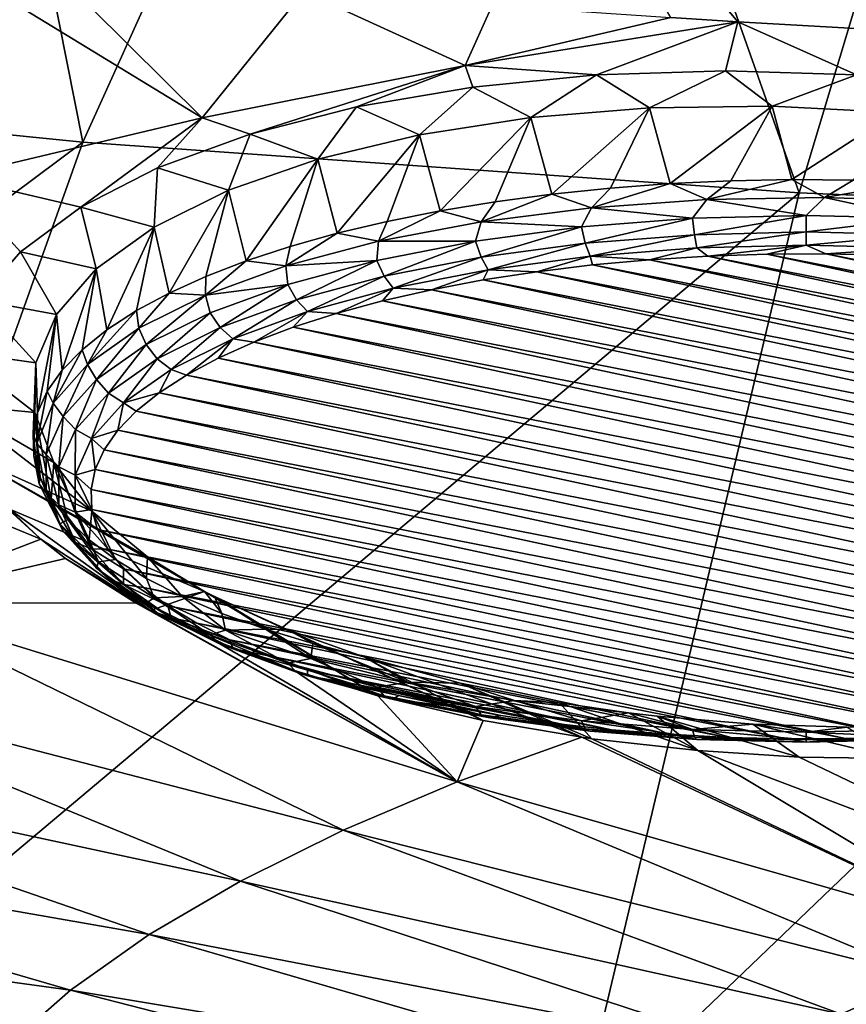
# Model space of a CAD drawing. Header units: metres. Extents: x -92 to 264, y -100 to 50.
# Tile 425 of 656: x 188.43 to 192.71, y -15.94 to -10.85. Entities that reach past the tile are written whole.
import ezdxf

# ---------------------------------------------------------------- set-up
doc = ezdxf.new("R2010")
doc.units = ezdxf.units.M
doc.layers.add('solid_21062050_01', color=7, linetype='CONTINUOUS')

msp = doc.modelspace()

# ---------------------------------------------------------------- linework, layer by layer
at = {"layer": 'solid_21062050_01'}
for points in [[(187.810028, -6.710617, 211.114014), (185.129807, -11.117613, 216.979355), (188.758606, -11.481317, 217.989578)], [(190.787888, -7.002299, 211.924194), (187.810028, -6.710617, 211.114014), (188.758606, -11.481317, 217.989578)], [(190.787888, -7.002299, 211.924194), (188.758606, -11.481317, 217.989578), (192.463303, -11.742873, 218.71608)], [(193.825317, -7.212001, 212.506668), (190.787888, -7.002299, 211.924194), (192.463303, -11.742873, 218.71608)], [(193.825317, -7.212001, 212.506668), (192.463303, -11.742873, 218.71608), (196.218887, -11.900517, 219.153961)], [(191.010483, -9.504591, 148.82579), (193.24173, -9.680585, 148.98027), (193.151642, -10.915195, 151.645599)], [(192.14679, -10.858504, 151.61409), (191.010483, -9.504591, 148.82579), (193.151642, -10.915195, 151.645599)], [(192.14679, -10.858504, 151.61409), (191.799759, -10.837114, 151.602234), (191.010483, -9.504591, 148.82579)], [(189.376083, -11.355267, 152.997284), (188.040192, -10.539365, 151.428711), (188.607056, -10.59198, 151.459991)], [(188.083908, -11.662078, 153.849487), (188.040192, -10.539365, 151.428711), (189.376083, -11.355267, 152.997284)], [(189.376083, -11.355267, 152.997284), (188.607056, -10.59198, 151.459991), (189.901245, -10.70175, 151.524506)], [(189.376083, -11.355267, 152.997284), (189.901245, -10.70175, 151.524506), (190.736771, -11.084566, 152.245392)], [(190.736771, -11.084566, 152.245392), (189.901245, -10.70175, 151.524506), (190.875931, -10.775027, 151.566895)], [(190.736771, -11.084566, 152.245392), (190.875931, -10.775027, 151.566895), (191.799759, -10.837114, 151.602234)], [(190.736771, -11.084566, 152.245392), (191.799759, -10.837114, 151.602234), (192.14679, -10.858504, 151.61409)], [(190.736771, -11.084566, 152.245392), (192.14679, -10.858504, 151.61409), (191.415543, -11.133215, 152.276184)], [(192.082367, -11.111825, 152.16301), (191.415543, -11.133215, 152.276184), (192.14679, -10.858504, 151.61409)], [(192.759979, -11.132408, 152.144699), (192.082367, -11.111825, 152.16301), (192.14679, -10.858504, 151.61409)], [(192.759979, -11.132408, 152.144699), (192.14679, -10.858504, 151.61409), (193.151642, -10.915195, 151.645599)], [(189.376083, -11.355267, 152.997284), (190.736771, -11.084566, 152.245392), (189.625, -11.439638, 153.148865)], [(190.736771, -11.084566, 152.245392), (190.173859, -11.2988, 152.7742), (189.625, -11.439638, 153.148865)], [(190.736771, -11.084566, 152.245392), (190.775452, -11.195902, 152.481125), (190.173859, -11.2988, 152.7742)], [(190.736771, -11.084566, 152.245392), (191.415543, -11.133215, 152.276184), (190.775452, -11.195902, 152.481125)], [(188.758606, -11.481317, 217.989578), (185.129807, -11.117613, 216.979355), (182.852875, -15.885271, 222.725174)], [(191.076736, -11.353128, 152.788132), (190.775452, -11.195902, 152.481125), (191.415543, -11.133215, 152.276184)], [(191.076736, -11.353128, 152.788132), (191.415543, -11.133215, 152.276184), (191.689835, -11.303575, 152.61586)], [(191.689835, -11.303575, 152.61586), (191.415543, -11.133215, 152.276184), (192.082367, -11.111825, 152.16301)], [(191.689835, -11.303575, 152.61586), (192.082367, -11.111825, 152.16301), (192.323792, -11.294888, 152.535004)], [(192.323792, -11.294888, 152.535004), (192.082367, -11.111825, 152.16301), (192.759979, -11.132408, 152.144699)], [(192.323792, -11.294888, 152.535004), (192.759979, -11.132408, 152.144699), (192.962585, -11.327332, 152.547714)], [(190.5, -11.442275, 153.047379), (190.173859, -11.2988, 152.7742), (190.775452, -11.195902, 152.481125)], [(190.5, -11.442275, 153.047379), (190.775452, -11.195902, 152.481125), (191.076736, -11.353128, 152.788132)], [(191.689835, -11.303575, 152.61586), (192.323792, -11.294888, 152.535004), (191.797028, -11.69525, 152.452911)], [(192.323792, -11.294888, 152.535004), (192.110535, -11.680598, 152.412216), (191.797028, -11.69525, 152.452911)], [(192.323792, -11.294888, 152.535004), (192.426483, -11.67439, 152.394958), (192.110535, -11.680598, 152.412216)], [(192.323792, -11.294888, 152.535004), (192.962585, -11.327332, 152.547714), (192.426483, -11.67439, 152.394958)], [(189.974228, -11.568746, 153.387024), (189.625, -11.439638, 153.148865), (190.173859, -11.2988, 152.7742)], [(189.974228, -11.568746, 153.387024), (190.173859, -11.2988, 152.7742), (190.5, -11.442275, 153.047379)], [(191.076736, -11.353128, 152.788132), (191.689835, -11.303575, 152.61586), (191.18515, -11.749455, 152.60347)], [(191.689835, -11.303575, 152.61586), (191.487915, -11.718249, 152.516785), (191.18515, -11.749455, 152.60347)], [(191.689835, -11.303575, 152.61586), (191.797028, -11.69525, 152.452911), (191.487915, -11.718249, 152.516785)], [(192.962585, -11.327332, 152.547714), (192.742889, -11.676661, 152.401276), (192.426483, -11.67439, 152.394958)], [(188.083908, -11.662078, 153.849487), (189.376083, -11.355267, 152.997284), (188.747498, -11.817514, 154.096771)], [(189.376083, -11.355267, 152.997284), (189.145569, -11.614103, 153.593689), (188.747498, -11.817514, 154.096771)], [(189.376083, -11.355267, 152.997284), (189.625, -11.439638, 153.148865), (189.145569, -11.614103, 153.593689)], [(190.5, -11.442275, 153.047379), (191.076736, -11.353128, 152.788132), (190.60614, -11.835653, 152.842896)], [(191.076736, -11.353128, 152.788132), (190.89061, -11.788671, 152.712402), (190.60614, -11.835653, 152.842896)], [(191.076736, -11.353128, 152.788132), (191.18515, -11.749455, 152.60347), (190.89061, -11.788671, 152.712402)], [(189.512787, -11.729341, 153.798477), (189.145569, -11.614103, 153.593689), (189.625, -11.439638, 153.148865)], [(189.512787, -11.729341, 153.798477), (189.625, -11.439638, 153.148865), (189.974228, -11.568746, 153.387024)], [(189.974228, -11.568746, 153.387024), (190.5, -11.442275, 153.047379), (190.074478, -11.951688, 153.165192)], [(190.5, -11.442275, 153.047379), (190.333527, -11.890105, 152.994141), (190.074478, -11.951688, 153.165192)], [(190.5, -11.442275, 153.047379), (190.60614, -11.835653, 152.842896), (190.333527, -11.890105, 152.994141)], [(188.758606, -11.481317, 217.989578), (182.852875, -15.885271, 222.725174), (187.03862, -16.30197, 223.882599)], [(192.463303, -11.742873, 218.71608), (188.758606, -11.481317, 217.989578), (187.03862, -16.30197, 223.882599)], [(189.512787, -11.729341, 153.798477), (189.974228, -11.568746, 153.387024), (189.60347, -12.094658, 153.562302)], [(189.974228, -11.568746, 153.387024), (189.830612, -12.020015, 153.35498), (189.60347, -12.094658, 153.562302)], [(189.974228, -11.568746, 153.387024), (190.074478, -11.951688, 153.165192), (189.830612, -12.020015, 153.35498)], [(189.127365, -11.920015, 154.271362), (188.747498, -11.817514, 154.096771), (189.145569, -11.614103, 153.593689)], [(189.127365, -11.920015, 154.271362), (189.145569, -11.614103, 153.593689), (189.512787, -11.729341, 153.798477)], [(188.083908, -11.662078, 153.849487), (188.435776, -12.047328, 154.651855), (188.218445, -12.298332, 155.246323)], [(188.083908, -11.662078, 153.849487), (188.747498, -11.817514, 154.096771), (188.435776, -12.047328, 154.651855)], [(191.390259, -11.819752, 152.52504), (191.487915, -11.718249, 152.516785), (191.797028, -11.69525, 152.452911)], [(191.986588, -11.777608, 152.40799), (191.390259, -11.819752, 152.52504), (191.797028, -11.69525, 152.452911)], [(191.986588, -11.777608, 152.40799), (191.797028, -11.69525, 152.452911), (192.110535, -11.680598, 152.412216)], [(191.986588, -11.777608, 152.40799), (192.110535, -11.680598, 152.412216), (192.426483, -11.67439, 152.394958)], [(192.59491, -11.766742, 152.377808), (191.986588, -11.777608, 152.40799), (192.426483, -11.67439, 152.394958)], [(192.59491, -11.766742, 152.377808), (192.426483, -11.67439, 152.394958), (192.742889, -11.676661, 152.401276)], [(192.59491, -11.766742, 152.377808), (192.742889, -11.676661, 152.401276), (193.05777, -11.687398, 152.431091)], [(193.201019, -11.787408, 152.435211), (192.59491, -11.766742, 152.377808), (193.05777, -11.687398, 152.431091)], [(192.463303, -11.742873, 218.71608), (187.03862, -16.30197, 223.882599), (191.310776, -16.601612, 224.71489)], [(189.127365, -11.920015, 154.271362), (189.512787, -11.729341, 153.798477), (189.204849, -12.260989, 154.024307)], [(189.512787, -11.729341, 153.798477), (189.39444, -12.175151, 153.785889), (189.204849, -12.260989, 154.024307)], [(189.512787, -11.729341, 153.798477), (189.60347, -12.094658, 153.562302), (189.39444, -12.175151, 153.785889)], [(190.81987, -11.89219, 152.726257), (190.89061, -11.788671, 152.712402), (191.18515, -11.749455, 152.60347)], [(191.390259, -11.819752, 152.52504), (190.81987, -11.89219, 152.726257), (191.18515, -11.749455, 152.60347)], [(191.390259, -11.819752, 152.52504), (191.18515, -11.749455, 152.60347), (191.487915, -11.718249, 152.516785)], [(196.218887, -11.900517, 219.153961), (192.463303, -11.742873, 218.71608), (191.310776, -16.601612, 224.71489)], [(190.81987, -11.89219, 152.726257), (190.60614, -11.835653, 152.842896), (190.89061, -11.788671, 152.712402)], [(191.912384, -11.874487, 152.429962), (191.390259, -11.819752, 152.52504), (191.986588, -11.777608, 152.40799)], [(192.5, -11.85957, 152.388535), (191.912384, -11.874487, 152.429962), (191.986588, -11.777608, 152.40799)], [(192.5, -11.85957, 152.388535), (191.986588, -11.777608, 152.40799), (192.59491, -11.766742, 152.377808)], [(193.087616, -11.874487, 152.429962), (192.5, -11.85957, 152.388535), (192.59491, -11.766742, 152.377808)], [(193.087616, -11.874487, 152.429962), (192.59491, -11.766742, 152.377808), (193.201019, -11.787408, 152.435211)], [(188.82785, -12.135964, 154.793793), (188.435776, -12.047328, 154.651855), (188.747498, -11.817514, 154.096771)], [(188.82785, -12.135964, 154.793793), (188.747498, -11.817514, 154.096771), (189.127365, -11.920015, 154.271362)], [(190.288712, -11.993229, 153.006897), (190.333527, -11.890105, 152.994141), (190.60614, -11.835653, 152.842896)], [(190.81987, -11.89219, 152.726257), (190.288712, -11.993229, 153.006897), (190.60614, -11.835653, 152.842896)], [(191.337891, -11.918903, 152.553329), (190.81987, -11.89219, 152.726257), (191.390259, -11.819752, 152.52504)], [(191.912384, -11.874487, 152.429962), (191.337891, -11.918903, 152.553329), (191.390259, -11.819752, 152.52504)], [(190.288712, -11.993229, 153.006897), (190.074478, -11.951688, 153.165192), (190.333527, -11.890105, 152.994141)], [(190.789352, -11.991829, 152.75589), (190.288712, -11.993229, 153.006897), (190.81987, -11.89219, 152.726257)], [(191.337891, -11.918903, 152.553329), (190.789352, -11.991829, 152.75589), (190.81987, -11.89219, 152.726257)], [(196.218887, -11.900517, 219.153961), (191.310776, -16.601612, 224.71489), (195.640869, -16.7822, 225.216492)], [(191.357468, -12.002896, 152.590607), (191.337891, -11.918903, 152.553329), (191.912384, -11.874487, 152.429962)], [(191.922287, -11.959229, 152.469315), (191.357468, -12.002896, 152.590607), (191.912384, -11.874487, 152.429962)], [(191.922287, -11.959229, 152.469315), (191.912384, -11.874487, 152.429962), (192.5, -11.85957, 152.388535)], [(192.5, -11.944563, 152.428574), (191.922287, -11.959229, 152.469315), (192.5, -11.85957, 152.388535)], [(192.5, -11.944563, 152.428574), (192.5, -11.85957, 152.388535), (193.087616, -11.874487, 152.429962)], [(193.077713, -11.959229, 152.469315), (192.5, -11.944563, 152.428574), (193.087616, -11.874487, 152.429962)], [(188.82785, -12.135964, 154.793793), (189.127365, -11.920015, 154.271362), (188.882843, -12.450657, 154.551132)], [(189.127365, -11.920015, 154.271362), (189.035904, -12.351637, 154.276093), (188.882843, -12.450657, 154.551132)], [(189.127365, -11.920015, 154.271362), (189.204849, -12.260989, 154.024307), (189.035904, -12.351637, 154.276093)], [(189.809235, -12.120507, 153.360428), (189.830612, -12.020015, 153.35498), (190.074478, -11.951688, 153.165192)], [(190.288712, -11.993229, 153.006897), (189.809235, -12.120507, 153.360428), (190.074478, -11.951688, 153.165192)], [(190.818192, -12.074592, 152.789749), (190.789352, -11.991829, 152.75589), (191.337891, -11.918903, 152.553329)], [(191.357468, -12.002896, 152.590607), (190.818192, -12.074592, 152.789749), (191.337891, -11.918903, 152.553329)], [(191.382156, -12.070075, 152.651474), (191.357468, -12.002896, 152.590607), (191.922287, -11.959229, 152.469315)], [(191.934769, -12.02735, 152.532791), (191.382156, -12.070075, 152.651474), (191.922287, -11.959229, 152.469315)], [(191.934769, -12.02735, 152.532791), (191.922287, -11.959229, 152.469315), (192.5, -11.944563, 152.428574)], [(192.5, -12.013001, 152.49295), (191.934769, -12.02735, 152.532791), (192.5, -11.944563, 152.428574)], [(192.5, -12.013001, 152.49295), (192.5, -11.944563, 152.428574), (193.077713, -11.959229, 152.469315)], [(193.065231, -12.02735, 152.532791), (192.5, -12.013001, 152.49295), (193.077713, -11.959229, 152.469315)], [(185.73793, -12.375896, 155.832199), (186.868576, -12.00302, 154.796494), (188.541229, -13.533031, 158.037796)], [(186.868576, -12.00302, 154.796494), (188.376389, -13.376739, 157.696304), (188.541229, -13.533031, 158.037796)], [(190.279022, -12.091633, 153.033112), (189.809235, -12.120507, 153.360428), (190.288712, -11.993229, 153.006897)], [(190.789352, -11.991829, 152.75589), (190.279022, -12.091633, 153.033112), (190.288712, -11.993229, 153.006897)], [(190.316467, -12.172713, 153.062286), (190.279022, -12.091633, 153.033112), (190.789352, -11.991829, 152.75589)], [(190.818192, -12.074592, 152.789749), (190.316467, -12.172713, 153.062286), (190.789352, -11.991829, 152.75589)], [(190.854523, -12.140222, 152.846313), (190.818192, -12.074592, 152.789749), (191.357468, -12.002896, 152.590607)], [(191.382156, -12.070075, 152.651474), (190.854523, -12.140222, 152.846313), (191.357468, -12.002896, 152.590607)], [(188.622009, -12.37172, 155.352524), (188.218445, -12.298332, 155.246323), (188.435776, -12.047328, 154.651855)], [(188.622009, -12.37172, 155.352524), (188.435776, -12.047328, 154.651855), (188.82785, -12.135964, 154.793793)], [(189.809235, -12.120507, 153.360428), (189.60347, -12.094658, 153.562302), (189.830612, -12.020015, 153.35498)], [(191.934769, -12.02735, 152.532791), (191.690506, -12.088412, 152.659317), (191.382156, -12.070075, 152.651474)], [(191.934769, -12.02735, 152.532791), (191.991425, -12.069944, 152.608017), (191.690506, -12.088412, 152.659317)], [(192.5, -12.013001, 152.49295), (191.991425, -12.069944, 152.608017), (191.934769, -12.02735, 152.532791)], [(192.5, -12.013001, 152.49295), (192.295822, -12.059958, 152.580276), (191.991425, -12.069944, 152.608017)], [(191.991425, -12.069944, 152.608017), (192.295822, -12.059958, 152.580276), (195.928162, -12.839855, 154.746521)], [(192.5, -12.013001, 152.49295), (192.601624, -12.05852, 152.576294), (192.295822, -12.059958, 152.580276)], [(192.295822, -12.059958, 152.580276), (192.601624, -12.05852, 152.576294), (195.801498, -12.745566, 154.484634)], [(192.295822, -12.059958, 152.580276), (195.801498, -12.745566, 154.484634), (195.928162, -12.839855, 154.746521)], [(193.065231, -12.02735, 152.532791), (192.601624, -12.05852, 152.576294), (192.5, -12.013001, 152.49295)], [(193.065231, -12.02735, 152.532791), (192.906738, -12.065643, 152.596069), (192.601624, -12.05852, 152.576294)], [(192.601624, -12.05852, 152.576294), (195.652267, -12.65514, 154.233459), (195.801498, -12.745566, 154.484634)], [(192.601624, -12.05852, 152.576294), (192.906738, -12.065643, 152.596069), (195.652267, -12.65514, 154.233459)], [(189.392624, -12.271053, 153.77858), (189.39444, -12.175151, 153.785889), (189.60347, -12.094658, 153.562302)], [(189.809235, -12.120507, 153.360428), (189.392624, -12.271053, 153.77858), (189.60347, -12.094658, 153.562302)], [(190.279022, -12.091633, 153.033112), (189.818314, -12.216085, 153.378799), (189.809235, -12.120507, 153.360428)], [(189.863525, -12.295069, 153.402145), (189.818314, -12.216085, 153.378799), (190.279022, -12.091633, 153.033112)], [(190.316467, -12.172713, 153.062286), (189.863525, -12.295069, 153.402145), (190.279022, -12.091633, 153.033112)], [(190.363647, -12.236223, 153.112961), (190.316467, -12.172713, 153.062286), (190.818192, -12.074592, 152.789749)], [(190.854523, -12.140222, 152.846313), (190.363647, -12.236223, 153.112961), (190.818192, -12.074592, 152.789749)], [(191.382156, -12.070075, 152.651474), (191.107193, -12.150238, 152.831039), (190.854523, -12.140222, 152.846313)], [(191.382156, -12.070075, 152.651474), (191.395081, -12.115236, 152.733826), (191.107193, -12.150238, 152.831039)], [(191.382156, -12.070075, 152.651474), (191.690506, -12.088412, 152.659317), (191.395081, -12.115236, 152.733826)], [(191.395081, -12.115236, 152.733826), (191.690506, -12.088412, 152.659317), (196.110535, -13.03744, 155.295349)], [(191.690506, -12.088412, 152.659317), (191.991425, -12.069944, 152.608017), (196.031418, -12.937366, 155.01738)], [(191.690506, -12.088412, 152.659317), (196.031418, -12.937366, 155.01738), (196.110535, -13.03744, 155.295349)], [(191.991425, -12.069944, 152.608017), (195.928162, -12.839855, 154.746521), (196.031418, -12.937366, 155.01738)], [(188.622009, -12.37172, 155.352524), (188.82785, -12.135964, 154.793793), (188.651443, -12.659806, 155.132065)], [(188.82785, -12.135964, 154.793793), (188.754395, -12.553614, 154.837097), (188.651443, -12.659806, 155.132065)], [(188.82785, -12.135964, 154.793793), (188.882843, -12.450657, 154.551132), (188.754395, -12.553614, 154.837097)], [(189.818314, -12.216085, 153.378799), (189.392624, -12.271053, 153.77858), (189.809235, -12.120507, 153.360428)], [(190.854523, -12.140222, 152.846313), (190.561844, -12.24376, 153.090805), (190.363647, -12.236223, 153.112961)], [(190.854523, -12.140222, 152.846313), (190.828781, -12.193181, 152.950317), (190.561844, -12.24376, 153.090805)], [(190.854523, -12.140222, 152.846313), (191.107193, -12.150238, 152.831039), (190.828781, -12.193181, 152.950317)], [(190.828781, -12.193181, 152.950317), (191.107193, -12.150238, 152.831039), (196.194412, -13.242541, 155.865036)], [(191.107193, -12.150238, 152.831039), (191.395081, -12.115236, 152.733826), (196.165009, -13.139398, 155.578537)], [(191.107193, -12.150238, 152.831039), (196.165009, -13.139398, 155.578537), (196.194412, -13.242541, 155.865036)], [(191.395081, -12.115236, 152.733826), (196.110535, -13.03744, 155.295349), (196.165009, -13.139398, 155.578537)], [(189.392624, -12.271053, 153.77858), (189.204849, -12.260989, 154.024307), (189.39444, -12.175151, 153.785889)], [(189.920486, -12.355934, 153.44548), (189.863525, -12.295069, 153.402145), (190.316467, -12.172713, 153.062286)], [(190.363647, -12.236223, 153.112961), (189.920486, -12.355934, 153.44548), (190.316467, -12.172713, 153.062286)], [(190.561844, -12.24376, 153.090805), (190.828781, -12.193181, 152.950317), (196.198578, -13.346139, 156.152786)], [(190.828781, -12.193181, 152.950317), (196.194412, -13.242541, 155.865036), (196.198578, -13.346139, 156.152786)], [(189.048615, -12.441348, 154.251602), (189.035904, -12.351637, 154.276093), (189.204849, -12.260989, 154.024307)], [(189.392624, -12.271053, 153.77858), (189.048615, -12.441348, 154.251602), (189.204849, -12.260989, 154.024307)], [(189.818314, -12.216085, 153.378799), (189.417511, -12.362409, 153.785217), (189.392624, -12.271053, 153.77858)], [(189.469482, -12.438925, 153.801712), (189.417511, -12.362409, 153.785217), (189.818314, -12.216085, 153.378799)], [(189.863525, -12.295069, 153.402145), (189.469482, -12.438925, 153.801712), (189.818314, -12.216085, 153.378799)], [(190.363647, -12.236223, 153.112961), (190.069473, -12.366395, 153.431442), (189.920486, -12.355934, 153.44548)], [(190.363647, -12.236223, 153.112961), (190.308151, -12.301633, 153.251556), (190.069473, -12.366395, 153.431442)], [(190.363647, -12.236223, 153.112961), (190.561844, -12.24376, 153.090805), (190.308151, -12.301633, 153.251556)], [(190.308151, -12.301633, 153.251556), (190.561844, -12.24376, 153.090805), (196.17746, -13.449497, 156.43988)], [(190.561844, -12.24376, 153.090805), (196.198578, -13.346139, 156.152786), (196.17746, -13.449497, 156.43988)], [(188.515289, -12.621265, 155.933289), (188.102234, -12.563625, 155.863815), (188.218445, -12.298332, 155.246323)], [(188.515289, -12.621265, 155.933289), (188.218445, -12.298332, 155.246323), (188.622009, -12.37172, 155.352524)], [(189.085571, -12.527332, 154.243317), (189.048615, -12.441348, 154.251602), (189.392624, -12.271053, 153.77858)], [(189.417511, -12.362409, 153.785217), (189.085571, -12.527332, 154.243317), (189.392624, -12.271053, 153.77858)], [(189.534958, -12.496682, 153.836426), (189.469482, -12.438925, 153.801712), (189.863525, -12.295069, 153.402145)], [(189.920486, -12.355934, 153.44548), (189.534958, -12.496682, 153.836426), (189.863525, -12.295069, 153.402145)], [(190.069473, -12.366395, 153.431442), (190.308151, -12.301633, 153.251556), (196.131226, -13.551895, 156.724304)], [(190.308151, -12.301633, 153.251556), (196.17746, -13.449497, 156.43988), (196.131226, -13.551895, 156.724304)], [(188.782211, -12.630057, 154.775757), (189.035904, -12.351637, 154.276093), (189.048615, -12.441348, 154.251602)], [(188.882843, -12.450657, 154.551132), (189.035904, -12.351637, 154.276093), (188.782211, -12.630057, 154.775757)], [(189.143127, -12.601068, 154.25209), (189.085571, -12.527332, 154.243317), (189.417511, -12.362409, 153.785217)], [(189.469482, -12.438925, 153.801712), (189.143127, -12.601068, 154.25209), (189.417511, -12.362409, 153.785217)], [(189.920486, -12.355934, 153.44548), (189.643417, -12.51481, 153.843674), (189.534958, -12.496682, 153.836426)], [(189.920486, -12.355934, 153.44548), (189.847412, -12.43761, 153.629257), (189.643417, -12.51481, 153.843674)], [(189.920486, -12.355934, 153.44548), (190.069473, -12.366395, 153.431442), (189.847412, -12.43761, 153.629257)], [(189.847412, -12.43761, 153.629257), (190.069473, -12.366395, 153.431442), (196.060181, -13.652648, 157.00415)], [(190.069473, -12.366395, 153.431442), (196.131226, -13.551895, 156.724304), (196.060181, -13.652648, 157.00415)], [(185.73793, -12.375896, 155.832199), (188.541229, -13.533031, 158.037796), (187.690384, -13.859411, 158.94339)], [(188.515289, -12.621265, 155.933289), (188.622009, -12.37172, 155.352524), (188.524628, -12.878991, 155.740875)], [(188.622009, -12.37172, 155.352524), (188.574677, -12.768512, 155.434006), (188.524628, -12.878991, 155.740875)], [(188.622009, -12.37172, 155.352524), (188.651443, -12.659806, 155.132065), (188.574677, -12.768512, 155.434006)], [(188.754395, -12.553614, 154.837097), (188.882843, -12.450657, 154.551132), (188.782211, -12.630057, 154.775757)], [(188.782211, -12.630057, 154.775757), (189.048615, -12.441348, 154.251602), (188.829895, -12.707172, 154.742844)], [(188.829895, -12.707172, 154.742844), (189.048615, -12.441348, 154.251602), (189.085571, -12.527332, 154.243317)], [(189.215652, -12.655323, 154.277054), (189.143127, -12.601068, 154.25209), (189.469482, -12.438925, 153.801712)], [(189.534958, -12.496682, 153.836426), (189.215652, -12.655323, 154.277054), (189.469482, -12.438925, 153.801712)], [(189.643417, -12.51481, 153.843674), (189.847412, -12.43761, 153.629257), (195.964813, -13.751087, 157.277573)], [(189.847412, -12.43761, 153.629257), (196.060181, -13.652648, 157.00415), (195.964813, -13.751087, 157.277573)], [(189.534958, -12.496682, 153.836426), (189.2957, -12.684711, 154.315598), (189.215652, -12.655323, 154.277054)], [(189.534958, -12.496682, 153.836426), (189.459, -12.597419, 154.073135), (189.2957, -12.684711, 154.315598)], [(189.534958, -12.496682, 153.836426), (189.643417, -12.51481, 153.843674), (189.459, -12.597419, 154.073135)], [(189.459, -12.597419, 154.073135), (189.643417, -12.51481, 153.843674), (195.84581, -13.846492, 157.542572)], [(189.643417, -12.51481, 153.843674), (195.964813, -13.751087, 157.277573), (195.84581, -13.846492, 157.542572)], [(188.51059, -12.87821, 156.521255), (188.090195, -12.836512, 156.488739), (188.102234, -12.563625, 155.863815)], [(188.51059, -12.87821, 156.521255), (188.102234, -12.563625, 155.863815), (188.515289, -12.621265, 155.933289)], [(188.754395, -12.553614, 154.837097), (188.782211, -12.630057, 154.775757), (188.605072, -12.830442, 155.332352)], [(188.651443, -12.659806, 155.132065), (188.754395, -12.553614, 154.837097), (188.605072, -12.830442, 155.332352)], [(188.891769, -12.777877, 154.743195), (188.829895, -12.707172, 154.742844), (189.085571, -12.527332, 154.243317)], [(188.891769, -12.777877, 154.743195), (189.085571, -12.527332, 154.243317), (189.143127, -12.601068, 154.25209)], [(188.969727, -12.828311, 154.757553), (188.891769, -12.777877, 154.743195), (189.143127, -12.601068, 154.25209)], [(188.969727, -12.828311, 154.757553), (189.143127, -12.601068, 154.25209), (189.215652, -12.655323, 154.277054)], [(189.459, -12.597419, 154.073135), (195.7043, -13.938042, 157.79686), (189.2957, -12.684711, 154.315598)], [(189.459, -12.597419, 154.073135), (195.84581, -13.846492, 157.542572), (195.7043, -13.938042, 157.79686)], [(188.515289, -12.621265, 155.933289), (188.524628, -12.878991, 155.740875), (188.501633, -12.990492, 156.050583)], [(188.515289, -12.621265, 155.933289), (188.501633, -12.990492, 156.050583), (188.505829, -13.102255, 156.361008)], [(188.51059, -12.87821, 156.521255), (188.515289, -12.621265, 155.933289), (188.505829, -13.102255, 156.361008)], [(188.574677, -12.768512, 155.434006), (188.651443, -12.659806, 155.132065), (188.605072, -12.830442, 155.332352)], [(188.605072, -12.830442, 155.332352), (188.782211, -12.630057, 154.775757), (188.656204, -12.897913, 155.272644)], [(188.782211, -12.630057, 154.775757), (188.829895, -12.707172, 154.742844), (188.656204, -12.897913, 155.272644)], [(188.969727, -12.828311, 154.757553), (189.215652, -12.655323, 154.277054), (189.15419, -12.776262, 154.569885)], [(189.215652, -12.655323, 154.277054), (189.2957, -12.684711, 154.315598), (189.15419, -12.776262, 154.569885)], [(188.721008, -12.965401, 155.264069), (188.656204, -12.897913, 155.272644), (188.829895, -12.707172, 154.742844)], [(188.891769, -12.777877, 154.743195), (188.721008, -12.965401, 155.264069), (188.829895, -12.707172, 154.742844)], [(195.541, -14.025334, 158.039322), (189.15419, -12.776262, 154.569885), (189.2957, -12.684711, 154.315598)], [(195.7043, -13.938042, 157.79686), (195.541, -14.025334, 158.039322), (189.2957, -12.684711, 154.315598)], [(188.574677, -12.768512, 155.434006), (188.605072, -12.830442, 155.332352), (188.521454, -13.037691, 155.908005)], [(188.524628, -12.878991, 155.740875), (188.574677, -12.768512, 155.434006), (188.521454, -13.037691, 155.908005)], [(188.802643, -13.011784, 155.267166), (188.721008, -12.965401, 155.264069), (188.891769, -12.777877, 154.743195)], [(188.969727, -12.828311, 154.757553), (188.802643, -13.011784, 155.267166), (188.891769, -12.777877, 154.743195)], [(188.969727, -12.828311, 154.757553), (189.15419, -12.776262, 154.569885), (189.035187, -12.871666, 154.834885)], [(195.356583, -14.107944, 158.268784), (189.035187, -12.871666, 154.834885), (189.15419, -12.776262, 154.569885)], [(195.541, -14.025334, 158.039322), (195.356583, -14.107944, 158.268784), (189.15419, -12.776262, 154.569885)], [(188.805634, -13.387891, 157.658539), (188.182343, -13.109472, 157.103912), (188.090195, -12.836512, 156.488739)], [(188.60817, -13.135965, 157.101334), (188.090195, -12.836512, 156.488739), (188.51059, -12.87821, 156.521255)], [(188.805634, -13.387891, 157.658539), (188.090195, -12.836512, 156.488739), (188.60817, -13.135965, 157.101334)], [(188.521454, -13.037691, 155.908005), (188.605072, -12.830442, 155.332352), (188.568375, -13.095291, 155.820877)], [(188.605072, -12.830442, 155.332352), (188.656204, -12.897913, 155.272644), (188.568375, -13.095291, 155.820877)], [(188.969727, -12.828311, 154.757553), (188.939819, -12.970106, 155.108307), (188.802643, -13.011784, 155.267166)], [(188.969727, -12.828311, 154.757553), (189.035187, -12.871666, 154.834885), (188.939819, -12.970106, 155.108307)], [(195.152588, -14.185143, 158.483215), (188.939819, -12.970106, 155.108307), (189.035187, -12.871666, 154.834885)], [(195.356583, -14.107944, 158.268784), (195.152588, -14.185143, 158.483215), (189.035187, -12.871666, 154.834885)], [(188.501633, -12.990492, 156.050583), (188.524628, -12.878991, 155.740875), (188.521454, -13.037691, 155.908005)], [(188.51059, -12.87821, 156.521255), (188.505829, -13.102255, 156.361008), (188.537216, -13.21352, 156.670059)], [(188.51059, -12.87821, 156.521255), (188.537216, -13.21352, 156.670059), (188.595566, -13.323531, 156.975632)], [(188.60817, -13.135965, 157.101334), (188.51059, -12.87821, 156.521255), (188.595566, -13.323531, 156.975632)], [(188.634659, -13.159451, 155.803055), (188.568375, -13.095291, 155.820877), (188.656204, -12.897913, 155.272644)], [(188.721008, -12.965401, 155.264069), (188.634659, -13.159451, 155.803055), (188.656204, -12.897913, 155.272644)], [(188.71817, -13.201642, 155.794525), (188.634659, -13.159451, 155.803055), (188.721008, -12.965401, 155.264069)], [(188.802643, -13.011784, 155.267166), (188.71817, -13.201642, 155.794525), (188.721008, -12.965401, 155.264069)], [(188.802643, -13.011784, 155.267166), (188.939819, -12.970106, 155.108307), (188.868774, -13.070858, 155.388168)], [(194.930527, -14.256358, 158.681015), (188.868774, -13.070858, 155.388168), (188.939819, -12.970106, 155.108307)], [(195.152588, -14.185143, 158.483215), (194.930527, -14.256358, 158.681015), (188.939819, -12.970106, 155.108307)], [(188.501633, -12.990492, 156.050583), (188.521454, -13.037691, 155.908005), (188.53334, -13.246828, 156.488907)], [(188.505829, -13.102255, 156.361008), (188.501633, -12.990492, 156.050583), (188.53334, -13.246828, 156.488907)], [(188.802643, -13.011784, 155.267166), (188.82254, -13.173257, 155.672592), (188.71817, -13.201642, 155.794525)], [(188.802643, -13.011784, 155.267166), (188.868774, -13.070858, 155.388168), (188.82254, -13.173257, 155.672592)], [(188.521454, -13.037691, 155.908005), (188.568375, -13.095291, 155.820877), (188.568375, -13.294899, 156.375305)], [(188.53334, -13.246828, 156.488907), (188.521454, -13.037691, 155.908005), (188.568375, -13.294899, 156.375305)], [(194.691849, -14.32112, 158.860901), (188.82254, -13.173257, 155.672592), (188.868774, -13.070858, 155.388168)], [(194.930527, -14.256358, 158.681015), (194.691849, -14.32112, 158.860901), (188.868774, -13.070858, 155.388168)], [(189.38829, -13.802463, 158.550766), (188.376389, -13.376739, 157.696304), (188.182343, -13.109472, 157.103912)], [(189.093643, -13.624527, 158.172089), (188.182343, -13.109472, 157.103912), (188.805634, -13.387891, 157.658539)], [(189.38829, -13.802463, 158.550766), (188.182343, -13.109472, 157.103912), (189.093643, -13.624527, 158.172089)], [(188.537216, -13.21352, 156.670059), (188.505829, -13.102255, 156.361008), (188.53334, -13.246828, 156.488907)], [(188.634659, -13.355695, 156.348145), (188.568375, -13.294899, 156.375305), (188.568375, -13.095291, 155.820877)], [(188.634659, -13.159451, 155.803055), (188.634659, -13.355695, 156.348145), (188.568375, -13.095291, 155.820877)], [(188.60817, -13.135965, 157.101334), (188.595566, -13.323531, 156.975632), (188.680496, -13.431539, 157.275635)], [(188.60817, -13.135965, 157.101334), (188.680496, -13.431539, 157.275635), (188.791412, -13.536807, 157.568024)], [(188.805634, -13.387891, 157.658539), (188.60817, -13.135965, 157.101334), (188.791412, -13.536807, 157.568024)], [(188.71817, -13.393645, 156.327835), (188.634659, -13.355695, 156.348145), (188.634659, -13.159451, 155.803055)], [(188.71817, -13.201642, 155.794525), (188.71817, -13.393645, 156.327835), (188.634659, -13.159451, 155.803055)], [(188.71817, -13.201642, 155.794525), (188.82254, -13.173257, 155.672592), (188.801422, -13.276614, 155.959671)], [(194.438156, -14.378994, 159.021652), (188.801422, -13.276614, 155.959671), (188.82254, -13.173257, 155.672592)], [(194.691849, -14.32112, 158.860901), (194.438156, -14.378994, 159.021652), (188.82254, -13.173257, 155.672592)], [(188.537216, -13.21352, 156.670059), (188.53334, -13.246828, 156.488907), (188.640472, -13.452832, 157.061096)], [(188.595566, -13.323531, 156.975632), (188.537216, -13.21352, 156.670059), (188.640472, -13.452832, 157.061096)], [(188.71817, -13.201642, 155.794525), (188.801422, -13.276614, 155.959671), (188.805588, -13.380212, 156.247421)], [(188.71817, -13.201642, 155.794525), (188.805588, -13.380212, 156.247421), (188.71817, -13.393645, 156.327835)], [(188.53334, -13.246828, 156.488907), (188.568375, -13.294899, 156.375305), (188.656204, -13.492277, 156.923553)], [(188.640472, -13.452832, 157.061096), (188.53334, -13.246828, 156.488907), (188.656204, -13.492277, 156.923553)], [(194.171219, -14.429572, 159.16214), (188.805588, -13.380212, 156.247421), (188.801422, -13.276614, 155.959671)], [(194.438156, -14.378994, 159.021652), (194.171219, -14.429572, 159.16214), (188.801422, -13.276614, 155.959671)], [(188.721008, -13.549746, 156.887146), (188.656204, -13.492277, 156.923553), (188.568375, -13.294899, 156.375305)], [(188.634659, -13.355695, 156.348145), (188.721008, -13.549746, 156.887146), (188.568375, -13.294899, 156.375305)], [(188.680496, -13.431539, 157.275635), (188.595566, -13.323531, 156.975632), (188.640472, -13.452832, 157.061096)], [(189.10791, -13.901954, 158.826859), (188.541229, -13.533031, 158.037796), (188.376389, -13.376739, 157.696304)], [(189.38829, -13.802463, 158.550766), (189.10791, -13.901954, 158.826859), (188.376389, -13.376739, 157.696304)], [(188.802643, -13.583504, 156.855179), (188.721008, -13.549746, 156.887146), (188.634659, -13.355695, 156.348145)], [(188.71817, -13.393645, 156.327835), (188.802643, -13.583504, 156.855179), (188.634659, -13.355695, 156.348145)], [(188.71817, -13.393645, 156.327835), (188.805588, -13.380212, 156.247421), (188.834991, -13.483356, 156.53392)], [(193.892807, -14.472515, 159.281418), (188.834991, -13.483356, 156.53392), (188.805588, -13.380212, 156.247421)], [(194.171219, -14.429572, 159.16214), (193.892807, -14.472515, 159.281418), (188.805588, -13.380212, 156.247421)], [(188.680496, -13.431539, 157.275635), (188.640472, -13.452832, 157.061096), (188.840256, -13.650757, 157.610855)], [(188.791412, -13.536807, 157.568024), (188.680496, -13.431539, 157.275635), (188.840256, -13.650757, 157.610855)], [(188.71817, -13.393645, 156.327835), (188.834991, -13.483356, 156.53392), (188.889465, -13.585313, 156.817123)], [(188.71817, -13.393645, 156.327835), (188.889465, -13.585313, 156.817123), (188.802643, -13.583504, 156.855179)], [(188.805634, -13.387891, 157.658539), (188.791412, -13.536807, 157.568024), (188.927567, -13.638621, 157.85083)], [(188.805634, -13.387891, 157.658539), (188.927567, -13.638621, 157.85083), (189.088013, -13.736287, 158.122101)], [(189.093643, -13.624527, 158.172089), (188.805634, -13.387891, 157.658539), (189.088013, -13.736287, 158.122101)], [(188.640472, -13.452832, 157.061096), (188.656204, -13.492277, 156.923553), (188.829895, -13.683017, 157.453354)], [(188.840256, -13.650757, 157.610855), (188.640472, -13.452832, 157.061096), (188.829895, -13.683017, 157.453354)], [(193.604919, -14.507517, 159.378632), (188.889465, -13.585313, 156.817123), (188.834991, -13.483356, 156.53392)], [(193.892807, -14.472515, 159.281418), (193.604919, -14.507517, 159.378632), (188.834991, -13.483356, 156.53392)], [(188.66861, -13.633167, 158.254501), (187.690384, -13.859411, 158.94339), (188.541229, -13.533031, 158.037796)], [(188.66861, -13.633167, 158.254501), (188.541229, -13.533031, 158.037796), (189.10791, -13.901954, 158.826859)], [(188.891769, -13.737269, 157.408005), (188.829895, -13.683017, 157.453354), (188.656204, -13.492277, 156.923553)], [(188.721008, -13.549746, 156.887146), (188.891769, -13.737269, 157.408005), (188.656204, -13.492277, 156.923553)], [(188.927567, -13.638621, 157.85083), (188.791412, -13.536807, 157.568024), (188.840256, -13.650757, 157.610855)], [(188.969727, -13.766976, 157.364792), (188.891769, -13.737269, 157.408005), (188.721008, -13.549746, 156.887146)], [(188.802643, -13.583504, 156.855179), (188.969727, -13.766976, 157.364792), (188.721008, -13.549746, 156.887146)], [(188.802643, -13.583504, 156.855179), (188.889465, -13.585313, 156.817123), (188.968582, -13.685387, 157.095078)], [(188.802643, -13.583504, 156.855179), (188.968582, -13.685387, 157.095078), (188.969727, -13.766976, 157.364792)], [(193.309494, -14.534341, 159.45314), (188.968582, -13.685387, 157.095078), (188.889465, -13.585313, 156.817123)], [(193.604919, -14.507517, 159.378632), (193.309494, -14.534341, 159.45314), (188.889465, -13.585313, 156.817123)], [(188.66861, -13.633167, 158.254501), (189.034653, -13.863091, 158.745026), (187.690384, -13.859411, 158.94339)], [(188.66861, -13.633167, 158.254501), (189.10791, -13.901954, 158.826859), (189.034653, -13.863091, 158.745026)], [(188.927567, -13.638621, 157.85083), (188.840256, -13.650757, 157.610855), (189.127914, -13.835852, 158.124985)], [(189.088013, -13.736287, 158.122101), (188.927567, -13.638621, 157.85083), (189.127914, -13.835852, 158.124985)], [(189.093643, -13.624527, 158.172089), (189.088013, -13.736287, 158.122101), (189.271698, -13.829142, 158.38002)], [(189.38829, -13.802463, 158.550766), (189.093643, -13.624527, 158.172089), (189.271698, -13.829142, 158.38002)], [(188.840256, -13.650757, 157.610855), (188.829895, -13.683017, 157.453354), (189.085571, -13.862858, 157.952881)], [(189.143127, -13.914079, 157.899109), (189.085571, -13.862858, 157.952881), (188.829895, -13.683017, 157.453354)], [(188.891769, -13.737269, 157.408005), (189.143127, -13.914079, 157.899109), (188.829895, -13.683017, 157.453354)], [(189.127914, -13.835852, 158.124985), (188.840256, -13.650757, 157.610855), (189.085571, -13.862858, 157.952881)], [(193.008575, -14.552809, 159.50444), (189.071838, -13.782899, 157.365936), (188.968582, -13.685387, 157.095078)], [(188.969727, -13.766976, 157.364792), (188.968582, -13.685387, 157.095078), (189.071838, -13.782899, 157.365936)], [(193.309494, -14.534341, 159.45314), (193.008575, -14.552809, 159.50444), (188.968582, -13.685387, 157.095078)], [(189.215652, -13.939964, 157.845291), (189.143127, -13.914079, 157.899109), (188.891769, -13.737269, 157.408005)], [(188.969727, -13.766976, 157.364792), (189.215652, -13.939964, 157.845291), (188.891769, -13.737269, 157.408005)], [(189.271698, -13.829142, 158.38002), (189.088013, -13.736287, 158.122101), (189.127914, -13.835852, 158.124985)], [(188.969727, -13.766976, 157.364792), (189.071838, -13.782899, 157.365936), (189.198502, -13.877188, 157.627823)], [(188.969727, -13.766976, 157.364792), (189.198502, -13.877188, 157.627823), (189.215652, -13.939964, 157.845291)], [(192.704178, -14.562795, 159.532181), (189.198502, -13.877188, 157.627823), (189.071838, -13.782899, 157.365936)], [(193.008575, -14.552809, 159.50444), (192.704178, -14.562795, 159.532181), (189.071838, -13.782899, 157.365936)], [(189.127914, -13.835852, 158.124985), (189.085571, -13.862858, 157.952881), (189.417511, -14.027781, 158.410965)], [(189.38829, -13.802463, 158.550766), (190.285034, -14.342147, 159.720032), (189.10791, -13.901954, 158.826859)], [(189.271698, -13.829142, 158.38002), (189.127914, -13.835852, 158.124985), (189.496536, -14.003672, 158.59111)], [(189.496536, -14.003672, 158.59111), (189.127914, -13.835852, 158.124985), (189.417511, -14.027781, 158.410965)], [(189.38829, -13.802463, 158.550766), (189.271698, -13.829142, 158.38002), (189.477341, -13.916552, 158.622803)], [(189.477341, -13.916552, 158.622803), (189.271698, -13.829142, 158.38002), (189.496536, -14.003672, 158.59111)], [(189.438904, -13.828958, 158.606506), (190.285034, -14.342147, 159.720032), (189.38829, -13.802463, 158.550766)], [(189.438904, -13.828958, 158.606506), (189.38829, -13.802463, 158.550766), (189.477341, -13.916552, 158.622803)], [(189.438904, -13.828958, 158.606506), (190.829514, -14.469545, 159.958878), (190.285034, -14.342147, 159.720032)], [(189.815475, -13.99942, 158.96019), (190.829514, -14.469545, 159.958878), (189.438904, -13.828958, 158.606506)], [(189.438904, -13.828958, 158.606506), (189.477341, -13.916552, 158.622803), (189.703568, -13.997922, 158.848831)], [(189.815475, -13.99942, 158.96019), (189.438904, -13.828958, 158.606506), (189.703568, -13.997922, 158.848831)], [(187.690384, -13.859411, 158.94339), (190.105362, -15.036674, 161.442673), (186.911407, -14.209503, 159.915817)], [(187.690384, -13.859411, 158.94339), (190.695099, -14.78779, 160.751358), (190.105362, -15.036674, 161.442673)], [(189.034653, -13.863091, 158.745026), (190.695099, -14.78779, 160.751358), (187.690384, -13.859411, 158.94339)], [(189.034653, -13.863091, 158.745026), (189.10791, -13.901954, 158.826859), (190.695099, -14.78779, 160.751358)], [(189.469482, -14.076221, 158.349487), (189.417511, -14.027781, 158.410965), (189.085571, -13.862858, 157.952881)], [(189.143127, -13.914079, 157.899109), (189.469482, -14.076221, 158.349487), (189.085571, -13.862858, 157.952881)], [(192.398376, -14.564233, 159.536179), (189.347733, -13.967613, 157.878998), (189.198502, -13.877188, 157.627823)], [(189.215652, -13.939964, 157.845291), (189.198502, -13.877188, 157.627823), (189.347733, -13.967613, 157.878998)], [(192.704178, -14.562795, 159.532181), (192.398376, -14.564233, 159.536179), (189.198502, -13.877188, 157.627823)], [(189.10791, -13.901954, 158.826859), (189.434494, -14.054379, 159.143951), (190.695099, -14.78779, 160.751358)], [(189.10791, -13.901954, 158.826859), (190.285034, -14.342147, 159.720032), (189.85289, -14.212074, 159.464249)], [(189.10791, -13.901954, 158.826859), (189.85289, -14.212074, 159.464249), (189.434494, -14.054379, 159.143951)], [(189.534958, -14.098605, 158.285934), (189.469482, -14.076221, 158.349487), (189.143127, -13.914079, 157.899109)], [(189.215652, -13.939964, 157.845291), (189.534958, -14.098605, 158.285934), (189.143127, -13.914079, 157.899109)], [(189.215652, -13.939964, 157.845291), (189.347733, -13.967613, 157.878998), (189.518494, -14.053563, 158.117737)], [(189.215652, -13.939964, 157.845291), (189.518494, -14.053563, 158.117737), (189.534958, -14.098605, 158.285934)], [(189.703568, -13.997922, 158.848831), (189.477341, -13.916552, 158.622803), (189.496536, -14.003672, 158.59111)], [(192.093262, -14.55711, 159.516388), (189.518494, -14.053563, 158.117737), (189.347733, -13.967613, 157.878998)], [(192.398376, -14.564233, 159.536179), (192.093262, -14.55711, 159.516388), (189.347733, -13.967613, 157.878998)], [(189.496536, -14.003672, 158.59111), (189.417511, -14.027781, 158.410965), (189.818314, -14.174104, 158.817398)], [(189.863525, -14.220078, 158.749054), (189.818314, -14.174104, 158.817398), (189.417511, -14.027781, 158.410965)], [(189.469482, -14.076221, 158.349487), (189.863525, -14.220078, 158.749054), (189.417511, -14.027781, 158.410965)], [(189.703568, -13.997922, 158.848831), (189.496536, -14.003672, 158.59111), (189.937256, -14.150187, 158.998077)], [(189.937256, -14.150187, 158.998077), (189.496536, -14.003672, 158.59111), (189.818314, -14.174104, 158.817398)], [(189.948807, -14.072701, 159.056534), (189.703568, -13.997922, 158.848831), (189.937256, -14.150187, 158.998077)], [(189.815475, -13.99942, 158.96019), (189.703568, -13.997922, 158.848831), (189.948807, -14.072701, 159.056534)], [(189.815475, -13.99942, 158.96019), (190.211411, -14.140378, 159.244507), (190.829514, -14.469545, 159.958878)], [(189.815475, -13.99942, 158.96019), (189.948807, -14.072701, 159.056534), (190.211411, -14.140378, 159.244507)], [(189.434494, -14.054379, 159.143951), (189.85289, -14.212074, 159.464249), (190.695099, -14.78779, 160.751358)], [(189.920486, -14.239353, 158.67688), (189.863525, -14.220078, 158.749054), (189.469482, -14.076221, 158.349487)], [(189.534958, -14.098605, 158.285934), (189.920486, -14.239353, 158.67688), (189.469482, -14.076221, 158.349487)], [(191.790863, -14.541472, 159.472961), (189.709671, -14.134451, 158.342407), (189.518494, -14.053563, 158.117737)], [(189.534958, -14.098605, 158.285934), (189.518494, -14.053563, 158.117737), (189.709671, -14.134451, 158.342407)], [(192.093262, -14.55711, 159.516388), (191.790863, -14.541472, 159.472961), (189.518494, -14.053563, 158.117737)], [(189.948807, -14.072701, 159.056534), (189.937256, -14.150187, 158.998077), (190.439514, -14.271882, 159.336105)], [(190.211411, -14.140378, 159.244507), (189.948807, -14.072701, 159.056534), (190.439514, -14.271882, 159.336105)], [(189.534958, -14.098605, 158.285934), (189.709671, -14.134451, 158.342407), (189.919922, -14.209717, 158.551468)], [(189.534958, -14.098605, 158.285934), (189.919922, -14.209717, 158.551468), (189.920486, -14.239353, 158.67688)], [(191.493317, -14.517426, 159.406158), (189.919922, -14.209717, 158.551468), (189.709671, -14.134451, 158.342407)], [(191.790863, -14.541472, 159.472961), (191.493317, -14.517426, 159.406158), (189.709671, -14.134451, 158.342407)], [(190.211411, -14.140378, 159.244507), (191.338989, -14.556528, 160.108475), (190.829514, -14.469545, 159.958878)], [(190.712387, -14.277033, 159.508713), (191.338989, -14.556528, 160.108475), (190.211411, -14.140378, 159.244507)], [(190.712387, -14.277033, 159.508713), (190.211411, -14.140378, 159.244507), (190.439514, -14.271882, 159.336105)], [(189.937256, -14.150187, 158.998077), (189.818314, -14.174104, 158.817398), (190.279022, -14.298557, 159.163086)], [(190.316467, -14.342433, 159.088913), (190.279022, -14.298557, 159.163086), (189.818314, -14.174104, 158.817398)], [(189.863525, -14.220078, 158.749054), (190.316467, -14.342433, 159.088913), (189.818314, -14.174104, 158.817398)], [(190.439514, -14.271882, 159.336105), (189.937256, -14.150187, 158.998077), (190.279022, -14.298557, 159.163086)], [(186.911407, -14.209503, 159.915817), (189.573486, -15.300097, 162.174347), (186.218979, -14.579877, 160.944565)], [(186.911407, -14.209503, 159.915817), (190.105362, -15.036674, 161.442673), (189.573486, -15.300097, 162.174347)], [(189.85289, -14.212074, 159.464249), (190.285034, -14.342147, 159.720032), (190.695099, -14.78779, 160.751358)], [(190.363647, -14.359065, 159.009384), (190.316467, -14.342433, 159.088913), (189.863525, -14.220078, 158.749054)], [(189.920486, -14.239353, 158.67688), (190.363647, -14.359065, 159.009384), (189.863525, -14.220078, 158.749054)], [(191.202682, -14.485139, 159.316483), (190.147781, -14.278831, 158.743439), (189.919922, -14.209717, 158.551468)], [(189.920486, -14.239353, 158.67688), (189.919922, -14.209717, 158.551468), (190.147781, -14.278831, 158.743439)], [(191.493317, -14.517426, 159.406158), (191.202682, -14.485139, 159.316483), (189.919922, -14.209717, 158.551468)], [(189.920486, -14.239353, 158.67688), (190.147781, -14.278831, 158.743439), (190.391693, -14.341331, 158.917038)], [(189.920486, -14.239353, 158.67688), (190.391693, -14.341331, 158.917038), (190.363647, -14.359065, 159.009384)], [(190.920944, -14.444835, 159.204529), (190.391693, -14.341331, 158.917038), (190.147781, -14.278831, 158.743439)], [(191.202682, -14.485139, 159.316483), (190.920944, -14.444835, 159.204529), (190.147781, -14.278831, 158.743439)], [(190.439514, -14.271882, 159.336105), (190.279022, -14.298557, 159.163086), (190.789352, -14.398361, 159.440292)], [(190.818192, -14.440555, 159.361465), (190.789352, -14.398361, 159.440292), (190.279022, -14.298557, 159.163086)], [(190.316467, -14.342433, 159.088913), (190.818192, -14.440555, 159.361465), (190.279022, -14.298557, 159.163086)], [(190.991226, -14.365833, 159.597061), (190.439514, -14.271882, 159.336105), (190.789352, -14.398361, 159.440292)], [(190.712387, -14.277033, 159.508713), (190.439514, -14.271882, 159.336105), (190.991226, -14.365833, 159.597061)], [(190.712387, -14.277033, 159.508713), (191.39122, -14.563912, 160.1203), (191.338989, -14.556528, 160.108475)], [(190.712387, -14.277033, 159.508713), (191.225082, -14.37871, 159.691513), (191.39122, -14.563912, 160.1203)], [(190.712387, -14.277033, 159.508713), (190.991226, -14.365833, 159.597061), (191.225082, -14.37871, 159.691513)], [(190.285034, -14.342147, 159.720032), (190.829514, -14.469545, 159.958878), (190.695099, -14.78779, 160.751358)], [(190.854523, -14.455066, 159.276031), (190.818192, -14.440555, 159.361465), (190.316467, -14.342433, 159.088913)], [(190.363647, -14.359065, 159.009384), (190.854523, -14.455066, 159.276031), (190.316467, -14.342433, 159.088913)], [(190.363647, -14.359065, 159.009384), (190.391693, -14.341331, 158.917038), (190.650009, -14.396791, 159.071075)], [(190.920944, -14.444835, 159.204529), (190.650009, -14.396791, 159.071075), (190.391693, -14.341331, 158.917038)], [(190.363647, -14.359065, 159.009384), (190.650009, -14.396791, 159.071075), (190.854523, -14.455066, 159.276031)], [(190.854523, -14.455066, 159.276031), (190.650009, -14.396791, 159.071075), (190.920944, -14.444835, 159.204529)], [(190.991226, -14.365833, 159.597061), (190.789352, -14.398361, 159.440292), (191.337891, -14.471286, 159.642853)], [(191.357468, -14.51225, 159.560593), (191.337891, -14.471286, 159.642853), (190.789352, -14.398361, 159.440292)], [(190.818192, -14.440555, 159.361465), (191.357468, -14.51225, 159.560593), (190.789352, -14.398361, 159.440292)], [(191.581787, -14.430372, 159.774979), (190.991226, -14.365833, 159.597061), (191.337891, -14.471286, 159.642853)], [(191.225082, -14.37871, 159.691513), (190.991226, -14.365833, 159.597061), (191.581787, -14.430372, 159.774979)], [(191.225082, -14.37871, 159.691513), (191.939178, -14.625671, 160.208511), (191.39122, -14.563912, 160.1203)], [(191.225082, -14.37871, 159.691513), (191.581787, -14.430372, 159.774979), (191.939178, -14.625671, 160.208511)], [(191.382156, -14.525212, 159.470871), (191.357468, -14.51225, 159.560593), (190.818192, -14.440555, 159.361465)], [(190.854523, -14.455066, 159.276031), (191.382156, -14.525212, 159.470871), (190.818192, -14.440555, 159.361465)], [(190.854523, -14.455066, 159.276031), (190.920944, -14.444835, 159.204529), (191.202682, -14.485139, 159.316483)], [(191.581787, -14.430372, 159.774979), (191.337891, -14.471286, 159.642853), (191.912384, -14.515703, 159.76622)], [(191.728973, -14.447526, 159.799881), (191.939178, -14.625671, 160.208511), (191.581787, -14.430372, 159.774979)], [(191.728973, -14.447526, 159.799881), (191.581787, -14.430372, 159.774979), (191.912384, -14.515703, 159.76622)], [(191.728973, -14.447526, 159.799881), (192.463135, -14.658686, 160.233337), (191.939178, -14.625671, 160.208511)], [(192.223953, -14.488387, 159.845108), (192.463135, -14.658686, 160.233337), (191.728973, -14.447526, 159.799881)], [(192.223953, -14.488387, 159.845108), (191.728973, -14.447526, 159.799881), (191.912384, -14.515703, 159.76622)], [(190.829514, -14.469545, 159.958878), (191.338989, -14.556528, 160.108475), (190.695099, -14.78779, 160.751358)], [(190.854523, -14.455066, 159.276031), (191.202682, -14.485139, 159.316483), (191.382156, -14.525212, 159.470871)], [(191.382156, -14.525212, 159.470871), (191.202682, -14.485139, 159.316483), (191.493317, -14.517426, 159.406158)], [(191.922287, -14.555918, 159.6819), (191.912384, -14.515703, 159.76622), (191.337891, -14.471286, 159.642853)], [(191.357468, -14.51225, 159.560593), (191.922287, -14.555918, 159.6819), (191.337891, -14.471286, 159.642853)], [(192.223953, -14.488387, 159.845108), (191.912384, -14.515703, 159.76622), (192.5, -14.53062, 159.807663)], [(192.223953, -14.488387, 159.845108), (192.974594, -14.666451, 160.201614), (192.463135, -14.658686, 160.233337)], [(192.711502, -14.504188, 159.83374), (192.974594, -14.666451, 160.201614), (192.223953, -14.488387, 159.845108)], [(192.711502, -14.504188, 159.83374), (192.223953, -14.488387, 159.845108), (192.5, -14.53062, 159.807663)], [(191.934769, -14.567937, 159.589554), (191.922287, -14.555918, 159.6819), (191.357468, -14.51225, 159.560593)], [(191.382156, -14.525212, 159.470871), (191.934769, -14.567937, 159.589554), (191.357468, -14.51225, 159.560593)], [(191.382156, -14.525212, 159.470871), (191.493317, -14.517426, 159.406158), (191.790863, -14.541472, 159.472961)], [(191.382156, -14.525212, 159.470871), (191.790863, -14.541472, 159.472961), (191.934769, -14.567937, 159.589554)], [(191.934769, -14.567937, 159.589554), (191.790863, -14.541472, 159.472961), (192.093262, -14.55711, 159.516388)], [(192.5, -14.570583, 159.722626), (192.5, -14.53062, 159.807663), (191.912384, -14.515703, 159.76622)], [(191.922287, -14.555918, 159.6819), (192.5, -14.570583, 159.722626), (191.912384, -14.515703, 159.76622)], [(192.711502, -14.504188, 159.83374), (192.5, -14.53062, 159.807663), (193.087616, -14.515703, 159.76622)], [(193.077713, -14.555918, 159.6819), (193.087616, -14.515703, 159.76622), (192.5, -14.53062, 159.807663)], [(192.5, -14.570583, 159.722626), (193.077713, -14.555918, 159.6819), (192.5, -14.53062, 159.807663)], [(192.5, -14.582286, 159.62941), (192.704178, -14.562795, 159.532181), (193.008575, -14.552809, 159.50444)], [(192.5, -14.582286, 159.62941), (193.008575, -14.552809, 159.50444), (193.065231, -14.567937, 159.589554)], [(186.218979, -14.579877, 160.944565), (189.102615, -15.57652, 162.942139), (185.617676, -14.968083, 162.022858)], [(186.218979, -14.579877, 160.944565), (189.573486, -15.300097, 162.174347), (189.102615, -15.57652, 162.942139)], [(190.695099, -14.78779, 160.751358), (191.338989, -14.556528, 160.108475), (193.586792, -15.613048, 162.487167)], [(191.338989, -14.556528, 160.108475), (191.39122, -14.563912, 160.1203), (193.586792, -15.613048, 162.487167)], [(191.39122, -14.563912, 160.1203), (191.939178, -14.625671, 160.208511), (193.586792, -15.613048, 162.487167)], [(192.5, -14.582286, 159.62941), (192.5, -14.570583, 159.722626), (191.922287, -14.555918, 159.6819)], [(191.934769, -14.567937, 159.589554), (192.5, -14.582286, 159.62941), (191.922287, -14.555918, 159.6819)], [(191.934769, -14.567937, 159.589554), (192.093262, -14.55711, 159.516388), (192.398376, -14.564233, 159.536179)], [(191.934769, -14.567937, 159.589554), (192.398376, -14.564233, 159.536179), (192.5, -14.582286, 159.62941)], [(192.5, -14.582286, 159.62941), (192.398376, -14.564233, 159.536179), (192.704178, -14.562795, 159.532181)], [(193.065231, -14.567937, 159.589554), (193.077713, -14.555918, 159.6819), (192.5, -14.570583, 159.722626)], [(192.5, -14.582286, 159.62941), (193.065231, -14.567937, 159.589554), (192.5, -14.570583, 159.722626)], [(191.939178, -14.625671, 160.208511), (194.103256, -15.445008, 162.020416), (193.586792, -15.613048, 162.487167)], [(191.939178, -14.625671, 160.208511), (192.463135, -14.658686, 160.233337), (194.103256, -15.445008, 162.020416)], [(192.463135, -14.658686, 160.233337), (192.974594, -14.666451, 160.201614), (194.103256, -15.445008, 162.020416)], [(190.105362, -15.036674, 161.442673), (190.695099, -14.78779, 160.751358), (193.111908, -15.79462, 162.991501)], [(190.695099, -14.78779, 160.751358), (193.586792, -15.613048, 162.487167), (193.111908, -15.79462, 162.991501)], [(185.617676, -14.968083, 162.022858), (188.69548, -15.864324, 163.741547), (185.111481, -15.371556, 163.143539)], [(185.617676, -14.968083, 162.022858), (189.102615, -15.57652, 162.942139), (188.69548, -15.864324, 163.741547)], [(189.573486, -15.300097, 162.174347), (190.105362, -15.036674, 161.442673), (192.681702, -15.988546, 163.530151)], [(190.105362, -15.036674, 161.442673), (193.111908, -15.79462, 162.991501), (192.681702, -15.988546, 163.530151)], [(189.102615, -15.57652, 162.942139), (189.573486, -15.300097, 162.174347), (192.298965, -16.193571, 164.099625)], [(189.573486, -15.300097, 162.174347), (192.681702, -15.988546, 163.530151), (192.298965, -16.193571, 164.099625)], [(185.111481, -15.371556, 163.143539), (188.69548, -15.864324, 163.741547), (188.354462, -16.161825, 164.567886)], [(188.69548, -15.864324, 163.741547), (189.102615, -15.57652, 162.942139), (191.966171, -16.408361, 164.696228)], [(189.102615, -15.57652, 162.942139), (192.298965, -16.193571, 164.099625), (191.966171, -16.408361, 164.696228)], [(192.681702, -15.988546, 163.530151), (193.111908, -15.79462, 162.991501), (195.334869, -16.725742, 165.211166)], [(188.354462, -16.161825, 164.567886), (188.69548, -15.864324, 163.741547), (191.685471, -16.631529, 165.316101)], [(188.69548, -15.864324, 163.741547), (191.966171, -16.408361, 164.696228), (191.685471, -16.631529, 165.316101)]]:
    msp.add_3dface(points, dxfattribs=at)

doc.saveas('drawing.dxf')
